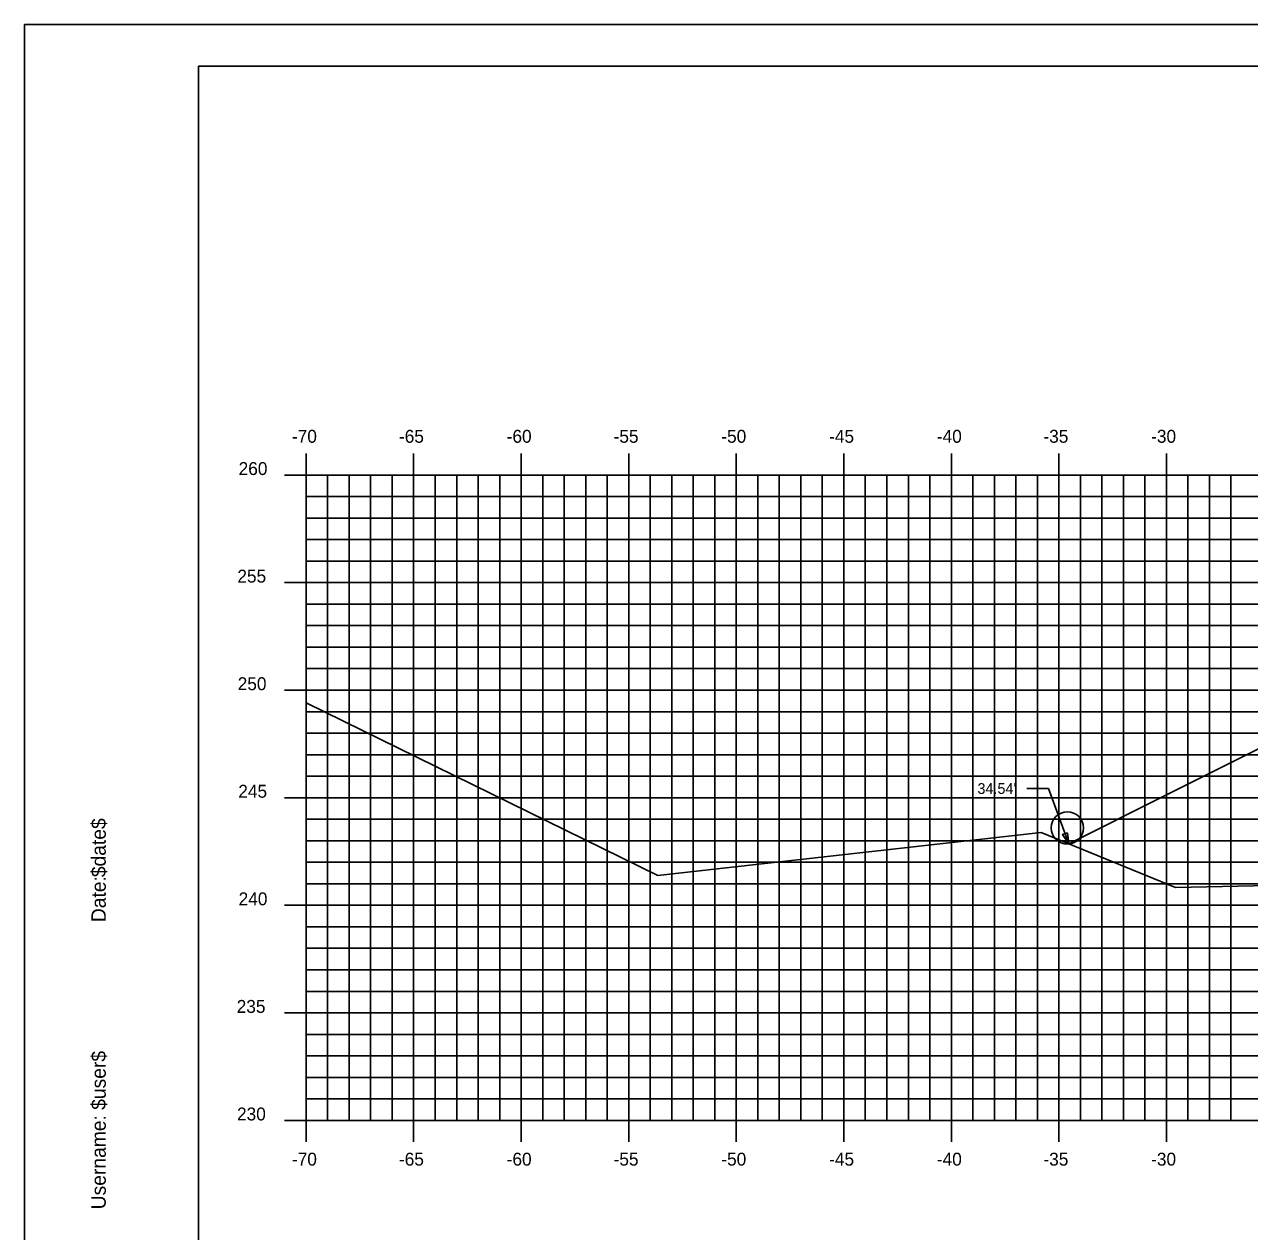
# Model space of a CAD drawing. Extents: x 1160718 to 1173142, y 616002 to 617630.
# Drawn here: x 1170101.1 to 1170158, y 616667.8 to 616723.9 of the extents above; entities that cross this region are included whole.
import ezdxf

# ---------------------------------------------------------------- set-up
doc = ezdxf.new("R2010")
doc.units = 0
for name, color, linetype in [('ANNOTATION', 7, 'Continuous'), ('BORDER', 7, 'Continuous'), ('D_Roadway_SlopeLines', 7, 'Continuous'), ('H_V ANNOTATION', 7, 'Continuous'), ('MAJOR', 7, 'Continuous'), ('MINOR', 7, 'Continuous'), ('PLOT BOUNDARY', 7, 'Continuous'), ('S_Roadway_Centerline', 7, 'Continuous')]:
    doc.layers.add(name, color=color, linetype=linetype)

msp = doc.modelspace()

# ---------------------------------------------------------------- linework, layer by layer
at = {"layer": 'ANNOTATION'}
for p in [(1170147.665, 616688.356), (1170149.605, 616685.79)]:
    msp.add_line(p, (1170148.665, 616688.356), dxfattribs=at)
msp.add_lwpolyline([(1170149.551, 616686.303), (1170149.605, 616685.79), (1170149.316, 616686.217)], close=True, dxfattribs=at)
msp.add_circle((1170149.544, 616686.525), 0.75, dxfattribs=at)
at = {"layer": 'BORDER'}
for p, q in [((1170269.151, 616721.928), (1170109.151, 616721.928)), ((1170109.151, 616721.928), (1170109.151, 616616.928))]:
    msp.add_line(p, q, dxfattribs=at)
at = {"layer": 'D_Roadway_SlopeLines'}
for points in [[(1170165.151, 616693.563), (1170154.068, 616688.021)], [(1170154.068, 616688.021), (1170149.605, 616685.79)]]:
    msp.add_lwpolyline(points, dxfattribs=at)
at = {"layer": 'MAJOR'}
for p, q in [((1170114.151, 616703.93), (1170114.151, 616702.928)), ((1170119.151, 616703.93), (1170119.151, 616702.928)), ((1170124.151, 616703.93), (1170124.151, 616702.928)), ((1170129.151, 616703.93), (1170129.151, 616702.928)), ((1170134.151, 616703.93), (1170134.151, 616702.928)), ((1170139.151, 616703.93), (1170139.151, 616702.928)), ((1170144.151, 616703.93), (1170144.151, 616702.928)), ((1170149.151, 616703.93), (1170149.151, 616702.928)), ((1170154.151, 616703.93), (1170154.151, 616702.928)), ((1170113.149, 616702.928), (1170114.151, 616702.928)), ((1170114.151, 616702.928), (1170254.151, 616702.928)), ((1170114.151, 616672.928), (1170114.151, 616702.928)), ((1170114.151, 616672.928), (1170114.151, 616702.928)), ((1170114.151, 616702.928), (1170254.151, 616702.928)), ((1170119.151, 616672.928), (1170119.151, 616702.928)), ((1170124.151, 616672.928), (1170124.151, 616702.928)), ((1170129.151, 616672.928), (1170129.151, 616702.928)), ((1170134.151, 616672.928), (1170134.151, 616702.928)), ((1170139.151, 616672.928), (1170139.151, 616702.928)), ((1170144.151, 616672.928), (1170144.151, 616702.928)), ((1170149.151, 616672.928), (1170149.151, 616702.928)), ((1170154.151, 616672.928), (1170154.151, 616702.928)), ((1170113.149, 616697.928), (1170114.151, 616697.928)), ((1170114.151, 616697.928), (1170254.151, 616697.928)), ((1170113.149, 616692.928), (1170114.151, 616692.928)), ((1170114.151, 616692.928), (1170254.151, 616692.928)), ((1170113.149, 616687.928), (1170114.151, 616687.928)), ((1170114.151, 616687.928), (1170254.151, 616687.928)), ((1170113.149, 616682.928), (1170114.151, 616682.928)), ((1170114.151, 616682.928), (1170254.151, 616682.928)), ((1170113.149, 616677.928), (1170114.151, 616677.928)), ((1170114.151, 616677.928), (1170254.151, 616677.928)), ((1170113.149, 616672.928), (1170114.151, 616672.928)), ((1170114.151, 616672.928), (1170254.151, 616672.928)), ((1170114.151, 616672.928), (1170254.151, 616672.928)), ((1170114.151, 616671.926), (1170114.151, 616672.928)), ((1170119.151, 616671.926), (1170119.151, 616672.928)), ((1170124.151, 616671.926), (1170124.151, 616672.928)), ((1170129.151, 616671.926), (1170129.151, 616672.928)), ((1170134.151, 616671.926), (1170134.151, 616672.928)), ((1170139.151, 616671.926), (1170139.151, 616672.928)), ((1170144.151, 616671.926), (1170144.151, 616672.928)), ((1170149.151, 616671.926), (1170149.151, 616672.928)), ((1170154.151, 616671.926), (1170154.151, 616672.928))]:
    msp.add_line(p, q, dxfattribs=at)
at = {"layer": 'MINOR'}
for p, q in [((1170115.151, 616672.928), (1170115.151, 616702.928)), ((1170116.151, 616672.928), (1170116.151, 616702.928)), ((1170117.151, 616672.928), (1170117.151, 616702.928)), ((1170118.151, 616672.928), (1170118.151, 616702.928)), ((1170120.151, 616672.928), (1170120.151, 616702.928)), ((1170121.151, 616672.928), (1170121.151, 616702.928)), ((1170122.151, 616672.928), (1170122.151, 616702.928)), ((1170123.151, 616672.928), (1170123.151, 616702.928)), ((1170125.151, 616672.928), (1170125.151, 616702.928)), ((1170126.151, 616672.928), (1170126.151, 616702.928)), ((1170127.151, 616672.928), (1170127.151, 616702.928)), ((1170128.151, 616672.928), (1170128.151, 616702.928)), ((1170130.151, 616672.928), (1170130.151, 616702.928)), ((1170131.151, 616672.928), (1170131.151, 616702.928)), ((1170132.151, 616672.928), (1170132.151, 616702.928)), ((1170133.151, 616672.928), (1170133.151, 616702.928)), ((1170135.151, 616672.928), (1170135.151, 616702.928)), ((1170136.151, 616672.928), (1170136.151, 616702.928)), ((1170137.151, 616672.928), (1170137.151, 616702.928)), ((1170138.151, 616672.928), (1170138.151, 616702.928)), ((1170140.151, 616672.928), (1170140.151, 616702.928)), ((1170141.151, 616672.928), (1170141.151, 616702.928)), ((1170142.151, 616672.928), (1170142.151, 616702.928)), ((1170143.151, 616672.928), (1170143.151, 616702.928)), ((1170145.151, 616672.928), (1170145.151, 616702.928)), ((1170146.151, 616672.928), (1170146.151, 616702.928)), ((1170147.151, 616672.928), (1170147.151, 616702.928)), ((1170148.151, 616672.928), (1170148.151, 616702.928)), ((1170150.151, 616672.928), (1170150.151, 616702.928)), ((1170151.151, 616672.928), (1170151.151, 616702.928)), ((1170152.151, 616672.928), (1170152.151, 616702.928)), ((1170153.151, 616672.928), (1170153.151, 616702.928)), ((1170155.151, 616672.928), (1170155.151, 616702.928)), ((1170156.151, 616672.928), (1170156.151, 616702.928)), ((1170157.151, 616672.928), (1170157.151, 616702.928)), ((1170114.151, 616701.928), (1170254.151, 616701.928)), ((1170114.151, 616701.928), (1170115.153, 616701.928)), ((1170114.151, 616700.928), (1170254.151, 616700.928)), ((1170114.151, 616700.928), (1170115.153, 616700.928)), ((1170114.151, 616699.928), (1170254.151, 616699.928)), ((1170114.151, 616699.928), (1170115.153, 616699.928)), ((1170114.151, 616698.928), (1170254.151, 616698.928)), ((1170114.151, 616698.928), (1170115.153, 616698.928)), ((1170114.151, 616696.928), (1170254.151, 616696.928)), ((1170114.151, 616696.928), (1170115.153, 616696.928)), ((1170114.151, 616695.928), (1170254.151, 616695.928)), ((1170114.151, 616695.928), (1170115.153, 616695.928)), ((1170114.151, 616694.928), (1170254.151, 616694.928)), ((1170114.151, 616694.928), (1170115.153, 616694.928)), ((1170114.151, 616693.928), (1170254.151, 616693.928)), ((1170114.151, 616693.928), (1170115.153, 616693.928)), ((1170114.151, 616691.928), (1170254.151, 616691.928)), ((1170114.151, 616691.928), (1170115.153, 616691.928)), ((1170114.151, 616690.928), (1170254.151, 616690.928)), ((1170114.151, 616690.928), (1170115.153, 616690.928)), ((1170114.151, 616689.928), (1170254.151, 616689.928)), ((1170114.151, 616689.928), (1170115.153, 616689.928)), ((1170114.151, 616688.928), (1170254.151, 616688.928)), ((1170114.151, 616688.928), (1170115.153, 616688.928)), ((1170114.151, 616686.928), (1170254.151, 616686.928)), ((1170114.151, 616686.928), (1170115.153, 616686.928)), ((1170114.151, 616685.928), (1170254.151, 616685.928)), ((1170114.151, 616685.928), (1170115.153, 616685.928)), ((1170114.151, 616684.928), (1170254.151, 616684.928)), ((1170114.151, 616684.928), (1170115.153, 616684.928)), ((1170114.151, 616683.928), (1170254.151, 616683.928)), ((1170114.151, 616683.928), (1170115.153, 616683.928)), ((1170114.151, 616681.928), (1170254.151, 616681.928)), ((1170114.151, 616681.928), (1170115.153, 616681.928)), ((1170114.151, 616680.928), (1170254.151, 616680.928)), ((1170114.151, 616680.928), (1170115.153, 616680.928)), ((1170114.151, 616679.928), (1170254.151, 616679.928)), ((1170114.151, 616679.928), (1170115.153, 616679.928)), ((1170114.151, 616678.928), (1170254.151, 616678.928)), ((1170114.151, 616678.928), (1170115.153, 616678.928)), ((1170114.151, 616676.928), (1170254.151, 616676.928)), ((1170114.151, 616676.928), (1170115.153, 616676.928)), ((1170114.151, 616675.928), (1170254.151, 616675.928)), ((1170114.151, 616675.928), (1170115.153, 616675.928)), ((1170114.151, 616674.928), (1170254.151, 616674.928)), ((1170114.151, 616674.928), (1170115.153, 616674.928)), ((1170114.151, 616673.928), (1170254.151, 616673.928)), ((1170114.151, 616673.928), (1170115.153, 616673.928))]:
    msp.add_line(p, q, dxfattribs=at)
at = {"layer": 'PLOT BOUNDARY'}
msp.add_lwpolyline([(1170101.057, 616613.869), (1170271.057, 616613.869), (1170271.057, 616723.869), (1170101.057, 616723.869)], close=True, dxfattribs=at)
at = {"layer": 'S_Roadway_Centerline'}
msp.add_lwpolyline([(1170114.151, 616692.334), (1170130.506, 616684.307), (1170148.33, 616686.314), (1170154.575, 616683.749), (1170171.282, 616684.108), (1170179.09, 616683.788), (1170180.256, 616683.763), (1170208.088, 616682.89), (1170210.387, 616682.446), (1170220.462, 616685.451), (1170253.617, 616694.565), (1170254.151, 616694.658)], dxfattribs=at)

# ---------------------------------------------------------------- texts
at = {"layer": 'ANNOTATION'}
msp.add_text("34.54'", height=0.5, dxfattribs=at).set_placement((1170145.365, 616688.106))
at = {"layer": 'BORDER'}
for s, p in [('$date$', (1170104.836, 616684.234)), ('Date:', (1170104.836, 616682.145)), ('$user$', (1170104.836, 616673.42)), ('Username:', (1170104.836, 616668.796))]:
    msp.add_text(s, height=0.6696, rotation=90, dxfattribs=at).set_placement(p)
at = {"layer": 'H_V ANNOTATION'}
for s, p in [('-70', (1170113.492, 616704.428)), ('-65', (1170118.468, 616704.428)), ('-60', (1170123.476, 616704.428)), ('-55', (1170128.447, 616704.428)), ('-50', (1170133.455, 616704.428)), ('-45', (1170138.468, 616704.428)), ('-40', (1170143.476, 616704.428)), ('-35', (1170148.431, 616704.428)), ('-30', (1170153.439, 616704.428)), ('260', (1170111.013, 616702.928)), ('255', (1170110.954, 616697.928)), ('250', (1170110.97, 616692.928)), ('245', (1170110.997, 616687.928)), ('240', (1170111.013, 616682.928)), ('235', (1170110.922, 616677.928)), ('230', (1170110.938, 616672.928)), ('-70', (1170113.492, 616670.828)), ('-65', (1170118.468, 616670.828)), ('-60', (1170123.476, 616670.828)), ('-55', (1170128.447, 616670.828)), ('-50', (1170133.455, 616670.828)), ('-45', (1170138.468, 616670.828)), ('-40', (1170143.476, 616670.828)), ('-35', (1170148.431, 616670.828)), ('-30', (1170153.439, 616670.828))]:
    msp.add_text(s, height=0.6, dxfattribs=at).set_placement(p)

doc.saveas('drawing.dxf')
